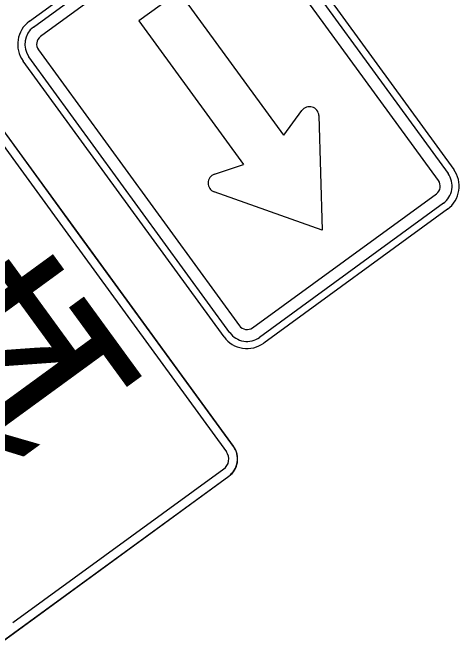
# Model space of a CAD drawing. Extents: x 1581789 to 1622364, y 1043167 to 1103486.
# Drawn here: x 1608839.99 to 1608855.7, y 1092748.57 to 1092771.05 of the extents above; entities that cross this region are included whole.
import ezdxf

# ---------------------------------------------------------------- set-up
doc = ezdxf.new("R2010")
doc.units = 0
doc.layers.add('RD_PD_ALT1_TX', color=7, linetype='Continuous')

msp = doc.modelspace()

# ---------------------------------------------------------------- linework, layer by layer
at = {"layer": 'RD_PD_ALT1_TX'}
for p, q in [((1608840.575, 1092770.753), (1608847.04, 1092775.465)), ((1608848.437, 1092775.246), (1608855.505, 1092765.548)), ((1608847.754, 1092755.81), (1608836.863, 1092770.752)), ((1608842.273, 1092763.329), (1608836.869, 1092770.744)), ((1608847.424, 1092759.658), (1608840.356, 1092769.356)), ((1608855.286, 1092764.151), (1608848.821, 1092759.439)), ((1608847.759, 1092755.802), (1608842.273, 1092763.329)), ((1608839.104, 1092748.577), (1608847.589, 1092754.762)), ((1608839.11, 1092748.569), (1608847.595, 1092754.754))]:
    msp.add_line(p, q, dxfattribs=at)
for points in [[(1608840.722, 1092770.551), (1608847.187, 1092775.263)], [(1608848.235, 1092775.098), (1608855.303, 1092765.401)], [(1608847.432, 1092774.926), (1608840.967, 1092770.214)], [(1608854.966, 1092765.156), (1608847.898, 1092774.853)], [(1608845.84, 1092771.806), (1608844.425, 1092770.775), (1608848.108, 1092765.722)], [(1608849.522, 1092766.753), (1608845.84, 1092771.806), (1608845.84, 1092771.806)], [(1608836.616, 1092770.56), (1608842.021, 1092763.145), (1608847.507, 1092755.618)], [(1608840.894, 1092769.748), (1608847.962, 1092760.051)], [(1608847.626, 1092759.805), (1608840.558, 1092769.503)], [(1608849.522, 1092766.753), (1608850.162, 1092767.616)], [(1608850.763, 1092767.44), (1608850.875, 1092763.411), (1608850.875, 1092763.411)], [(1608847.091, 1092765.377), (1608848.108, 1092765.722)], [(1608850.875, 1092763.411), (1608847.075, 1092764.752)], [(1608848.428, 1092759.978), (1608854.893, 1092764.69)], [(1608855.139, 1092764.353), (1608848.674, 1092759.641)], [(1608847.411, 1092755.006), (1608839.992, 1092749.599)]]:
    msp.add_lwpolyline(points, dxfattribs=at)
for centre, radius, start, end in [((1608841.164, 1092769.945), 1, 126.0868, 216.0864), ((1608841.164, 1092769.945), 0.75, 126.0868, 216.0864), ((1608841.164, 1092769.945), 0.333, 126.0868, 216.0864), ((1608850.43, 1092767.418), 0.333, 3.8107, 143.4646), ((1608847.197, 1092765.062), 0.333, 108.709, 248.3623), ((1608854.697, 1092764.959), 0.75, 306.0863, 36.0866), ((1608854.697, 1092764.959), 1, 306.0863, 36.0866), ((1608854.697, 1092764.959), 0.333, 306.0863, 36.0866), ((1608848.232, 1092760.247), 0.333, 216.0864, 306.0866), ((1608848.232, 1092760.247), 0.75, 216.0864, 306.0866), ((1608848.232, 1092760.247), 1, 216.0864, 306.0866), ((1608847.148, 1092755.368), 0.75, 306.0865, 36.0867), ((1608847.153, 1092755.36), 0.75, 306.0865, 36.0867), ((1608847.153, 1092755.36), 0.437, 306.0865, 36.0867)]:
    msp.add_arc(centre, radius, start, end, dxfattribs=at)

# ---------------------------------------------------------------- texts
for s, p in [('4', (1608843.439, 1092759.777)), ('1', (1608844.892, 1092757.785))]:
    msp.add_text(s, height=6, rotation=126.0866, dxfattribs=at).set_placement(p)

doc.saveas('drawing.dxf')
